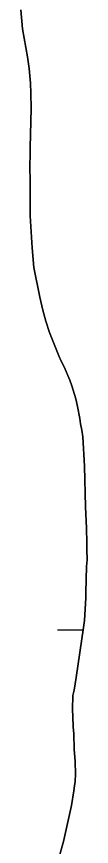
# Model space of a CAD drawing. Extents: x 3148686 to 3186545, y 916144 to 941516.
# Drawn here: x 3166921 to 3166968, y 938264 to 938856 of the extents above; entities that cross this region are included whole.
import ezdxf

# ---------------------------------------------------------------- set-up
doc = ezdxf.new("R2010")
doc.units = 0
for name, color, linetype in [('V-SITE-VEGE', 7, 'Continuous'), ('V-TOPO-SHOR', 7, 'Continuous'), ('V-WETL-SWMP', 7, 'Continuous')]:
    doc.layers.add(name, color=color, linetype=linetype)

msp = doc.modelspace()

# ---------------------------------------------------------------- linework, layer by layer
at = {"layer": 'V-SITE-VEGE'}
for p, q in [((3166921.91, 938847.03), (3166920.79, 938860.69)), ((3166925.49, 938827.13), (3166921.91, 938847.03)), ((3166926.71, 938818.69), (3166925.49, 938827.13)), ((3166927.6, 938808.27), (3166926.71, 938818.69)), ((3166927.9, 938801.26), (3166927.6, 938808.27)), ((3166928.08, 938790.29), (3166927.9, 938801.26)), ((3166927.29, 938762.39), (3166928.08, 938790.29)), ((3166927.37, 938757.9), (3166927.29, 938762.39)), ((3166927.15, 938748.9), (3166927.37, 938757.9)), ((3166927.33, 938738.47), (3166927.15, 938748.9)), ((3166927.39, 938713.64), (3166927.33, 938738.47)), ((3166928.66, 938691), (3166927.39, 938713.64)), ((3166929.98, 938676.99), (3166928.66, 938691)), ((3166934.11, 938655.65), (3166929.98, 938676.99)), ((3166936.24, 938646.51), (3166934.11, 938655.65)), ((3166938.54, 938638.63), (3166936.24, 938646.51)), ((3166941.19, 938630.58), (3166938.54, 938638.63)), ((3166947.76, 938613.96), (3166941.19, 938630.58)), ((3166949.45, 938610.03), (3166947.76, 938613.96)), ((3166951.49, 938606.11), (3166949.45, 938610.03)), ((3166955.61, 938596.47), (3166951.49, 938606.11)), ((3166957.11, 938592.53), (3166955.61, 938596.47)), ((3166959.79, 938583.22), (3166957.11, 938592.53)), ((3166961.14, 938577.85), (3166959.79, 938583.22)), ((3166962.72, 938569.24), (3166961.14, 938577.85)), ((3166963.14, 938565.47), (3166962.72, 938569.24)), ((3166964.12, 938560.99), (3166963.14, 938565.47)), ((3166964.74, 938556.14), (3166964.12, 938560.99)), ((3166965.99, 938535.29), (3166964.74, 938556.14)), ((3166966.65, 938506.16), (3166965.99, 938535.29)), ((3166967.45, 938491.06), (3166966.65, 938506.16)), ((3166967.81, 938480.45), (3166967.45, 938491.06)), ((3166967.7, 938475.78), (3166967.81, 938480.45)), ((3166967.83, 938468.4), (3166967.7, 938475.78)), ((3166966.96, 938445.18), (3166967.54, 938463.72)), ((3166967.54, 938463.72), (3166967.83, 938468.4)), ((3166967.02, 938441.22), (3166966.96, 938445.18)), ((3166966.03, 938425.2), (3166967.02, 938441.22)), ((3166965.39, 938420.15), (3166966.03, 938425.2)), ((3166960.05, 938384.44), (3166965.39, 938420.15)), ((3166958.59, 938375.42), (3166960.05, 938384.44)), ((3166957.75, 938371.81), (3166958.59, 938375.42)), ((3166957.56, 938361.73), (3166957.75, 938371.81)), ((3166957.82, 938356.7), (3166957.56, 938361.73)), ((3166957.94, 938349.33), (3166957.82, 938356.7)), ((3166958.38, 938344.48), (3166957.94, 938349.33)), ((3166958.75, 938333.51), (3166958.38, 938344.48)), ((3166959.44, 938324.53), (3166958.75, 938333.51)), ((3166959.58, 938315.72), (3166959.44, 938324.53)), ((3166959.31, 938310.49), (3166959.58, 938315.72)), ((3166958.83, 938307.25), (3166959.31, 938310.49)), ((3166956.72, 938293.18), (3166958.53, 938303.64)), ((3166958.53, 938303.64), (3166958.83, 938307.25)), ((3166951.04, 938267.54), (3166956.72, 938293.18)), ((3166946.28, 938250.73), (3166951.04, 938267.54))]:
    msp.add_line(p, q, dxfattribs=at)
at = {"layer": 'V-TOPO-SHOR'}
for points in [[(3166920.79, 938860.69), (3166921.92, 938847.03), (3166925.49, 938827.13), (3166926.71, 938818.69), (3166927.6, 938808.27), (3166927.9, 938801.26)], [(3166927.9, 938801.26), (3166928.08, 938790.29), (3166927.29, 938762.39), (3166927.37, 938757.9), (3166927.15, 938748.9), (3166927.33, 938738.47), (3166927.39, 938713.64), (3166928.66, 938691), (3166929.98, 938676.99), (3166934.11, 938655.65), (3166936.24, 938646.51), (3166938.54, 938638.63), (3166941.19, 938630.58), (3166947.76, 938613.96), (3166949.45, 938610.03), (3166951.49, 938606.11), (3166955.61, 938596.47), (3166957.11, 938592.53), (3166959.79, 938583.22), (3166961.14, 938577.85), (3166962.72, 938569.24), (3166963.14, 938565.47), (3166964.12, 938560.99), (3166964.74, 938556.14), (3166965.99, 938535.29), (3166966.65, 938506.16), (3166967.45, 938491.06), (3166967.81, 938480.45), (3166967.7, 938475.78), (3166967.83, 938468.4), (3166967.54, 938463.72), (3166966.96, 938445.18), (3166967.02, 938441.23), (3166966.03, 938425.2), (3166965.39, 938420.15), (3166960.06, 938384.44), (3166958.59, 938375.42), (3166957.75, 938371.81), (3166957.56, 938361.73), (3166957.82, 938356.7), (3166957.94, 938349.33), (3166958.38, 938344.48), (3166958.75, 938333.51), (3166959.44, 938324.53), (3166959.58, 938315.72), (3166959.31, 938310.49), (3166958.83, 938307.25), (3166958.53, 938303.64), (3166956.72, 938293.18), (3166951.04, 938267.54), (3166946.28, 938250.73)]]:
    msp.add_lwpolyline(points, dxfattribs=at)
at = {"layer": 'V-WETL-SWMP'}
for p, q in [((3166921.92, 938847.03), (3166920.79, 938860.69)), ((3166921.92, 938847.03), (3166920.79, 938860.69)), ((3166925.49, 938827.13), (3166921.92, 938847.03)), ((3166925.49, 938827.13), (3166921.92, 938847.03)), ((3166926.71, 938818.69), (3166925.49, 938827.13)), ((3166926.71, 938818.69), (3166925.49, 938827.13)), ((3166927.6, 938808.27), (3166926.71, 938818.69)), ((3166927.6, 938808.27), (3166926.71, 938818.69)), ((3166927.9, 938801.26), (3166927.6, 938808.27)), ((3166927.9, 938801.26), (3166927.6, 938808.27)), ((3166928.08, 938790.29), (3166927.9, 938801.26)), ((3166928.08, 938790.29), (3166927.9, 938801.26)), ((3166927.29, 938762.39), (3166928.08, 938790.29)), ((3166927.29, 938762.39), (3166928.08, 938790.29)), ((3166927.37, 938757.9), (3166927.29, 938762.39)), ((3166927.37, 938757.9), (3166927.29, 938762.39)), ((3166927.16, 938748.9), (3166927.37, 938757.9)), ((3166927.16, 938748.9), (3166927.37, 938757.9)), ((3166927.33, 938738.47), (3166927.16, 938748.9)), ((3166927.33, 938738.47), (3166927.16, 938748.9)), ((3166927.39, 938713.64), (3166927.33, 938738.47)), ((3166927.39, 938713.64), (3166927.33, 938738.47)), ((3166928.66, 938691), (3166927.39, 938713.64)), ((3166928.66, 938691), (3166927.39, 938713.64)), ((3166929.98, 938676.99), (3166928.66, 938691)), ((3166929.98, 938676.99), (3166928.66, 938691)), ((3166934.11, 938655.65), (3166929.98, 938676.99)), ((3166934.11, 938655.65), (3166929.98, 938676.99)), ((3166936.24, 938646.51), (3166934.11, 938655.65)), ((3166936.24, 938646.51), (3166934.11, 938655.65)), ((3166938.53, 938638.63), (3166936.24, 938646.51)), ((3166938.53, 938638.63), (3166936.24, 938646.51)), ((3166941.19, 938630.58), (3166938.53, 938638.63)), ((3166941.19, 938630.58), (3166938.53, 938638.63)), ((3166947.76, 938613.96), (3166941.19, 938630.58)), ((3166947.76, 938613.96), (3166941.19, 938630.58)), ((3166949.45, 938610.03), (3166947.76, 938613.96)), ((3166949.45, 938610.03), (3166947.76, 938613.96)), ((3166951.49, 938606.11), (3166949.45, 938610.03)), ((3166951.49, 938606.11), (3166949.45, 938610.03)), ((3166955.61, 938596.47), (3166951.49, 938606.11)), ((3166955.61, 938596.47), (3166951.49, 938606.11)), ((3166957.11, 938592.53), (3166955.61, 938596.47)), ((3166957.11, 938592.53), (3166955.61, 938596.47)), ((3166959.79, 938583.22), (3166957.11, 938592.53)), ((3166959.79, 938583.22), (3166957.11, 938592.53)), ((3166961.14, 938577.85), (3166959.79, 938583.22)), ((3166961.14, 938577.85), (3166959.79, 938583.22)), ((3166962.72, 938569.24), (3166961.14, 938577.85)), ((3166962.72, 938569.24), (3166961.14, 938577.85)), ((3166963.14, 938565.47), (3166962.72, 938569.24)), ((3166963.14, 938565.47), (3166962.72, 938569.24)), ((3166964.12, 938560.99), (3166963.14, 938565.47)), ((3166964.12, 938560.99), (3166963.14, 938565.47)), ((3166964.74, 938556.14), (3166964.12, 938560.99)), ((3166964.74, 938556.14), (3166964.12, 938560.99)), ((3166965.99, 938535.29), (3166964.74, 938556.14)), ((3166965.99, 938535.29), (3166964.74, 938556.14)), ((3166966.65, 938506.16), (3166965.99, 938535.29)), ((3166966.65, 938506.16), (3166965.99, 938535.29)), ((3166967.45, 938491.06), (3166966.65, 938506.16)), ((3166967.45, 938491.06), (3166966.65, 938506.16)), ((3166967.8, 938480.46), (3166967.45, 938491.06)), ((3166967.8, 938480.46), (3166967.45, 938491.06)), ((3166967.7, 938475.78), (3166967.8, 938480.46)), ((3166967.7, 938475.78), (3166967.8, 938480.46)), ((3166967.83, 938468.4), (3166967.7, 938475.78)), ((3166967.83, 938468.4), (3166967.7, 938475.78)), ((3166966.95, 938445.18), (3166967.54, 938463.72)), ((3166966.95, 938445.18), (3166967.54, 938463.72)), ((3166967.54, 938463.72), (3166967.83, 938468.4)), ((3166967.54, 938463.72), (3166967.83, 938468.4)), ((3166967.02, 938441.23), (3166966.95, 938445.18)), ((3166967.02, 938441.23), (3166966.95, 938445.18)), ((3166966.03, 938425.2), (3166967.02, 938441.23)), ((3166966.03, 938425.2), (3166967.02, 938441.23)), ((3166965.39, 938420.15), (3166966.03, 938425.2)), ((3166965.39, 938420.15), (3166966.03, 938425.2)), ((3166946.86, 938418.49), (3166965.14, 938418.47)), ((3166960.06, 938384.44), (3166965.39, 938420.15)), ((3166960.06, 938384.44), (3166965.39, 938420.15)), ((3166958.59, 938375.42), (3166960.06, 938384.44)), ((3166958.59, 938375.42), (3166960.06, 938384.44)), ((3166957.75, 938371.81), (3166958.59, 938375.42)), ((3166957.75, 938371.81), (3166958.59, 938375.42)), ((3166957.56, 938361.73), (3166957.75, 938371.81)), ((3166957.56, 938361.73), (3166957.75, 938371.81)), ((3166957.82, 938356.7), (3166957.56, 938361.73)), ((3166957.82, 938356.7), (3166957.56, 938361.73)), ((3166957.94, 938349.33), (3166957.82, 938356.7)), ((3166957.94, 938349.33), (3166957.82, 938356.7)), ((3166958.38, 938344.48), (3166957.94, 938349.33)), ((3166958.38, 938344.48), (3166957.94, 938349.33)), ((3166958.75, 938333.51), (3166958.38, 938344.48)), ((3166958.75, 938333.51), (3166958.38, 938344.48)), ((3166959.44, 938324.53), (3166958.75, 938333.51)), ((3166959.44, 938324.53), (3166958.75, 938333.51)), ((3166959.59, 938315.72), (3166959.44, 938324.53)), ((3166959.59, 938315.72), (3166959.44, 938324.53)), ((3166959.31, 938310.49), (3166959.59, 938315.72)), ((3166959.31, 938310.49), (3166959.59, 938315.72)), ((3166958.83, 938307.25), (3166959.31, 938310.49)), ((3166958.83, 938307.25), (3166959.31, 938310.49)), ((3166956.72, 938293.18), (3166958.53, 938303.65)), ((3166956.72, 938293.18), (3166958.53, 938303.65)), ((3166958.53, 938303.65), (3166958.83, 938307.25)), ((3166958.53, 938303.65), (3166958.83, 938307.25)), ((3166951.04, 938267.54), (3166956.72, 938293.18)), ((3166951.04, 938267.54), (3166956.72, 938293.18)), ((3166946.28, 938250.73), (3166951.04, 938267.54)), ((3166946.28, 938250.73), (3166951.04, 938267.54))]:
    msp.add_line(p, q, dxfattribs=at)

doc.saveas('drawing.dxf')
